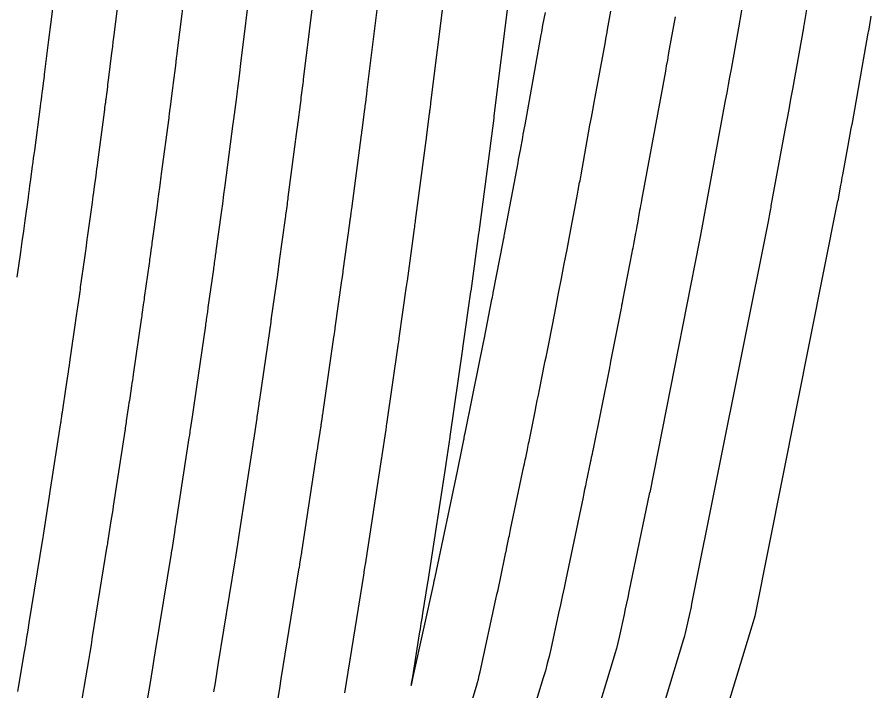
# Model space of a CAD drawing. Extents: x 1098669 to 1198896, y 698679 to 704410.
# Drawn here: x 1106814.46 to 1106854.17, y 699211.23 to 699242.56 of the extents above; entities that cross this region are included whole.
import ezdxf

# ---------------------------------------------------------------- set-up
doc = ezdxf.new("R2010")
doc.units = 0
doc.layers.add('R_Contours', color=7, linetype='Continuous')

msp = doc.modelspace()

# ---------------------------------------------------------------- linework, layer by layer
at = {"layer": 'R_Contours'}
for points in [[(1106816.373, 699245.074), (1106816.02, 699242.221), (1106815.99, 699241.98), (1106815.96, 699241.739), (1106815.93, 699241.497), (1106815.9, 699241.256), (1106815.744, 699240.014), (1106815.731, 699239.912), (1106815.718, 699239.81), (1106815.705, 699239.707), (1106815.692, 699239.605), (1106815.628, 699239.11), (1106815.621, 699239.05), (1106815.613, 699238.991), (1106815.605, 699238.932), (1106815.598, 699238.873), (1106815.567, 699238.636), (1106815.559, 699238.576), (1106815.551, 699238.517), (1106815.543, 699238.458), (1106815.536, 699238.399), (1106815.267, 699236.361), (1106815.243, 699236.179), (1106815.218, 699235.998), (1106815.194, 699235.816), (1106815.17, 699235.634), (1106815.072, 699234.907), (1106815.048, 699234.725), (1106815.023, 699234.544), (1106814.999, 699234.362), (1106814.974, 699234.18), (1106814.826, 699233.1), (1106814.809, 699232.979), (1106814.793, 699232.857), (1106814.776, 699232.735), (1106814.759, 699232.613), (1106814.691, 699232.126), (1106814.674, 699232.004), (1106814.657, 699231.883), (1106814.64, 699231.761), (1106814.623, 699231.639), (1106814.459, 699230.473)], [(1106814.495, 699211.203), (1106814.527, 699211.392), (1106814.807, 699213.043), (1106814.864, 699213.381), (1106814.92, 699213.719), (1106814.976, 699214.057), (1106815.031, 699214.396), (1106815.664, 699218.294), (1106815.675, 699218.36), (1106815.69, 699218.457), (1106815.692, 699218.469), (1106815.881, 699219.678), (1106815.913, 699219.883), (1106815.944, 699220.089), (1106815.976, 699220.294), (1106816.008, 699220.5), (1106816.486, 699223.611), (1106816.493, 699223.66), (1106816.501, 699223.708), (1106816.508, 699223.756), (1106816.515, 699223.805), (1106816.545, 699223.998), (1106816.552, 699224.046), (1106816.559, 699224.094), (1106816.566, 699224.143), (1106816.574, 699224.191), (1106816.654, 699224.728), (1106816.669, 699224.834), (1106816.685, 699224.939), (1106816.701, 699225.045), (1106816.716, 699225.151), (1106816.825, 699225.888), (1106816.848, 699226.046), (1106816.871, 699226.204), (1106816.895, 699226.362), (1106816.918, 699226.52), (1106817.245, 699228.773), (1106817.26, 699228.875), (1106817.274, 699228.977), (1106817.289, 699229.08), (1106817.304, 699229.182), (1106817.362, 699229.591), (1106817.377, 699229.693), (1106817.391, 699229.796), (1106817.406, 699229.898), (1106817.42, 699230), (1106817.613, 699231.374), (1106817.628, 699231.479), (1106817.642, 699231.584), (1106817.657, 699231.689), (1106817.672, 699231.794), (1106817.73, 699232.213), (1106817.744, 699232.318), (1106817.759, 699232.422), (1106817.773, 699232.527), (1106817.788, 699232.632), (1106817.967, 699233.94), (1106817.988, 699234.097), (1106818.009, 699234.253), (1106818.03, 699234.41), (1106818.051, 699234.566), (1106818.135, 699235.192), (1106818.156, 699235.349), (1106818.177, 699235.505), (1106818.198, 699235.662), (1106818.219, 699235.818), (1106818.525, 699238.136), (1106818.532, 699238.187), (1106818.538, 699238.238), (1106818.545, 699238.289), (1106818.552, 699238.34), (1106818.578, 699238.545), (1106818.585, 699238.596), (1106818.592, 699238.647), (1106818.598, 699238.698), (1106818.605, 699238.749), (1106818.677, 699239.313), (1106818.691, 699239.424), (1106818.705, 699239.535), (1106818.719, 699239.646), (1106818.733, 699239.757), (1106818.862, 699240.782), (1106818.888, 699240.99), (1106818.914, 699241.197), (1106818.94, 699241.405), (1106818.966, 699241.613), (1106819.362, 699244.815)], [(1106822.351, 699244.557), (1106821.912, 699241.006), (1106821.89, 699240.831), (1106821.868, 699240.656), (1106821.846, 699240.482), (1106821.825, 699240.307), (1106821.723, 699239.499), (1106821.708, 699239.379), (1106821.693, 699239.26), (1106821.677, 699239.14), (1106821.662, 699239.02), (1106821.581, 699238.388), (1106821.57, 699238.302), (1106821.559, 699238.217), (1106821.537, 699238.045), (1106821.525, 699237.959), (1106821.514, 699237.874), (1106821.171, 699235.275), (1106821.153, 699235.144), (1106821.136, 699235.012), (1106821.119, 699234.881), (1106821.101, 699234.75), (1106821.03, 699234.225), (1106821.013, 699234.094), (1106820.995, 699233.962), (1106820.977, 699233.831), (1106820.959, 699233.7), (1106820.749, 699232.164), (1106820.737, 699232.076), (1106820.725, 699231.988), (1106820.713, 699231.9), (1106820.701, 699231.812), (1106820.652, 699231.461), (1106820.64, 699231.373), (1106820.628, 699231.285), (1106820.615, 699231.198), (1106820.603, 699231.11), (1106820.381, 699229.528), (1106820.369, 699229.442), (1106820.356, 699229.356), (1106820.344, 699229.271), (1106820.332, 699229.185), (1106820.283, 699228.842), (1106820.271, 699228.757), (1106820.259, 699228.671), (1106820.246, 699228.585), (1106820.234, 699228.5), (1106819.863, 699225.943), (1106819.843, 699225.811), (1106819.824, 699225.679), (1106819.805, 699225.547), (1106819.785, 699225.414), (1106819.702, 699224.849), (1106819.685, 699224.735), (1106819.668, 699224.621), (1106819.651, 699224.507), (1106819.634, 699224.393), (1106819.544, 699223.79), (1106819.532, 699223.709), (1106819.52, 699223.628), (1106819.496, 699223.467), (1106819.483, 699223.386), (1106819.471, 699223.305), (1106818.936, 699219.823), (1106818.91, 699219.651), (1106818.883, 699219.48), (1106818.856, 699219.308), (1106818.83, 699219.137), (1106818.673, 699218.133), (1106818.665, 699218.082), (1106818.651, 699217.994), (1106818.645, 699217.958), (1106817.962, 699213.745), (1106817.902, 699213.38), (1106817.842, 699213.015), (1106817.781, 699212.65), (1106817.719, 699212.284), (1106817.4, 699210.404)], [(1106825.34, 699244.299), (1106824.857, 699240.398), (1106824.84, 699240.257), (1106824.822, 699240.115), (1106824.805, 699239.974), (1106824.787, 699239.833), (1106824.712, 699239.241), (1106824.696, 699239.113), (1106824.68, 699238.985), (1106824.664, 699238.856), (1106824.647, 699238.728), (1106824.557, 699238.028), (1106824.548, 699237.958), (1106824.539, 699237.889), (1106824.517, 699237.715), (1106824.508, 699237.646), (1106824.503, 699237.611), (1106824.123, 699234.732), (1106824.109, 699234.626), (1106824.095, 699234.52), (1106824.081, 699234.414), (1106824.067, 699234.308), (1106824.01, 699233.884), (1106823.995, 699233.778), (1106823.981, 699233.672), (1106823.967, 699233.566), (1106823.952, 699233.46), (1106823.711, 699231.696), (1106823.701, 699231.625), (1106823.691, 699231.554), (1106823.682, 699231.483), (1106823.672, 699231.412), (1106823.632, 699231.129), (1106823.623, 699231.058), (1106823.613, 699230.987), (1106823.603, 699230.916), (1106823.593, 699230.845), (1106823.341, 699229.055), (1106823.332, 699228.986), (1106823.322, 699228.917), (1106823.312, 699228.848), (1106823.302, 699228.779), (1106823.263, 699228.503), (1106823.253, 699228.434), (1106823.243, 699228.365), (1106823.233, 699228.296), (1106823.223, 699228.227), (1106822.808, 699225.366), (1106822.792, 699225.26), (1106822.777, 699225.154), (1106822.761, 699225.047), (1106822.745, 699224.941), (1106822.683, 699224.515), (1106822.667, 699224.409), (1106822.651, 699224.303), (1106822.635, 699224.196), (1106822.619, 699224.09), (1106822.515, 699223.389), (1106822.505, 699223.324), (1106822.496, 699223.259), (1106822.476, 699223.129), (1106822.466, 699223.064), (1106822.456, 699222.999), (1106821.864, 699219.145), (1106821.843, 699219.008), (1106821.822, 699218.87), (1106821.8, 699218.733), (1106821.779, 699218.595), (1106821.654, 699217.798), (1106821.646, 699217.742), (1106821.631, 699217.651), (1106821.627, 699217.622), (1106820.892, 699213.095), (1106820.828, 699212.703), (1106820.763, 699212.31), (1106820.698, 699211.918), (1106820.631, 699211.526), (1106820.273, 699209.416)], [(1106848.39, 699244.276), (1106848.071, 699242.424), (1106848.06, 699242.36), (1106848.053, 699242.322), (1106847.664, 699240.139), (1106847.598, 699239.774), (1106847.532, 699239.408), (1106847.466, 699239.043), (1106847.398, 699238.678), (1106846.229, 699232.341), (1106846.216, 699232.271), (1106846.187, 699232.109)], [(1106823.614, 699211.187), (1106823.684, 699211.606), (1106823.754, 699212.026), (1106823.822, 699212.445), (1106824.608, 699217.285), (1106824.613, 699217.319), (1106824.631, 699217.432), (1106824.636, 699217.462), (1106824.728, 699218.054), (1106824.744, 699218.158), (1106824.76, 699218.261), (1106824.776, 699218.365), (1106824.792, 699218.468), (1106825.441, 699222.693), (1106825.449, 699222.742), (1106825.456, 699222.791), (1106825.475, 699222.914), (1106825.482, 699222.963), (1106825.486, 699222.988), (1106825.61, 699223.824), (1106825.622, 699223.904), (1106825.634, 699223.984), (1106825.646, 699224.065), (1106825.658, 699224.145), (1106825.706, 699224.467), (1106825.717, 699224.548), (1106825.729, 699224.628), (1106825.741, 699224.709), (1106825.753, 699224.789), (1106826.212, 699227.954), (1106826.22, 699228.006), (1106826.227, 699228.059), (1106826.235, 699228.111), (1106826.242, 699228.163), (1106826.272, 699228.373), (1106826.28, 699228.425), (1106826.287, 699228.478), (1106826.295, 699228.53), (1106826.302, 699228.582), (1106826.583, 699230.581), (1106826.59, 699230.634), (1106826.598, 699230.688), (1106826.605, 699230.742), (1106826.613, 699230.796), (1106826.643, 699231.012), (1106826.65, 699231.065), (1106826.658, 699231.119), (1106826.665, 699231.173), (1106826.672, 699231.227), (1106826.945, 699233.22), (1106826.956, 699233.3), (1106826.967, 699233.381), (1106826.978, 699233.462), (1106826.989, 699233.543), (1106827.032, 699233.866), (1106827.043, 699233.946), (1106827.054, 699234.027), (1106827.064, 699234.108), (1106827.075, 699234.189), (1106827.492, 699237.349), (1106827.503, 699237.428), (1106827.52, 699237.561), (1106827.527, 699237.614), (1106827.534, 699237.667), (1106827.64, 699238.493), (1106827.654, 699238.601), (1106827.667, 699238.71), (1106827.681, 699238.818), (1106827.695, 699238.926), (1106827.749, 699239.358), (1106827.763, 699239.466), (1106827.776, 699239.574), (1106827.79, 699239.682), (1106827.803, 699239.79), (1106828.329, 699244.04)], [(1106826.606, 699210.902), (1106826.679, 699211.348), (1106826.752, 699211.795), (1106827.589, 699216.949), (1106827.593, 699216.972), (1106827.612, 699217.095), (1106827.617, 699217.127), (1106827.677, 699217.513), (1106827.688, 699217.582), (1106827.699, 699217.652), (1106827.71, 699217.722), (1106827.72, 699217.791), (1106828.426, 699222.387), (1106828.436, 699222.454), (1106828.449, 699222.537), (1106828.456, 699222.587), (1106828.601, 699223.557), (1106828.609, 699223.612), (1106828.617, 699223.666), (1106828.625, 699223.721), (1106828.633, 699223.775), (1106828.666, 699223.994), (1106828.674, 699224.049), (1106828.682, 699224.103), (1106828.69, 699224.158), (1106828.698, 699224.212), (1106829.201, 699227.681), (1106829.212, 699227.752), (1106829.222, 699227.824), (1106829.242, 699227.967), (1106829.253, 699228.038), (1106829.263, 699228.11), (1106829.573, 699230.316), (1106829.583, 699230.39), (1106829.593, 699230.464), (1106829.614, 699230.611), (1106829.624, 699230.685), (1106829.634, 699230.759), (1106829.938, 699232.979), (1106829.945, 699233.035), (1106829.953, 699233.09), (1106829.96, 699233.146), (1106829.968, 699233.201), (1106829.998, 699233.424), (1106830.005, 699233.479), (1106830.012, 699233.535), (1106830.02, 699233.59), (1106830.027, 699233.646), (1106830.482, 699237.086), (1106830.491, 699237.16), (1106830.503, 699237.251), (1106830.51, 699237.306), (1106830.636, 699238.285), (1106830.645, 699238.36), (1106830.655, 699238.434), (1106830.664, 699238.509), (1106830.674, 699238.584), (1106830.711, 699238.883), (1106830.721, 699238.958), (1106830.73, 699239.033), (1106830.739, 699239.108), (1106830.749, 699239.183), (1106831.317, 699243.782)], [(1106834.306, 699243.524), (1106833.694, 699238.575), (1106833.684, 699238.492), (1106833.674, 699238.409), (1106833.653, 699238.243), (1106833.648, 699238.201), (1106833.642, 699238.159), (1106833.637, 699238.118), (1106833.632, 699238.076), (1106833.487, 699236.945), (1106833.481, 699236.905), (1106833.471, 699236.824), (1106832.979, 699233.103), (1106832.971, 699233.042), (1106832.963, 699232.981), (1106832.947, 699232.86), (1106832.939, 699232.8), (1106832.931, 699232.739), (1106832.596, 699230.291), (1106832.587, 699230.231), (1106832.571, 699230.111), (1106832.562, 699230.051), (1106832.223, 699227.637), (1106832.215, 699227.58), (1106832.199, 699227.465), (1106832.191, 699227.408), (1106831.643, 699223.636), (1106831.634, 699223.578), (1106831.626, 699223.52), (1106831.605, 699223.377), (1106831.592, 699223.29), (1106831.427, 699222.185), (1106831.422, 699222.151), (1106831.411, 699222.081), (1106830.648, 699217.114), (1106830.637, 699217.043), (1106830.626, 699216.971), (1106830.596, 699216.774), (1106830.588, 699216.724), (1106830.57, 699216.613), (1106829.682, 699211.145)], [(1106849.405, 699233.063), (1106849.484, 699233.495), (1106849.498, 699233.567), (1106849.511, 699233.639), (1106849.524, 699233.711), (1106849.537, 699233.784), (1106850.188, 699237.311), (1106850.276, 699237.787), (1106850.362, 699238.263), (1106850.448, 699238.739), (1106850.534, 699239.215), (1106851.043, 699242.066), (1106851.049, 699242.104), (1106851.06, 699242.169), (1106851.271, 699243.389)], [(1106837.295, 699243.265), (1106836.64, 699237.968), (1106836.636, 699237.934), (1106836.628, 699237.868), (1106836.463, 699236.583), (1106836.46, 699236.561), (1106835.931, 699232.56), (1106835.923, 699232.499), (1106835.557, 699229.822), (1106835.552, 699229.787), (1106835.184, 699227.165), (1106835.18, 699227.135), (1106834.588, 699223.059), (1106834.583, 699223.024), (1106834.398, 699221.783), (1106834.397, 699221.775), (1106833.577, 699216.437), (1106833.573, 699216.416), (1106833.551, 699216.277), (1106833.318, 699214.839), (1106833.279, 699214.599), (1106833.24, 699214.359), (1106833.202, 699214.12), (1106833.163, 699213.88), (1106832.844, 699211.893), (1106832.797, 699211.584), (1106832.789, 699211.479), (1106832.82, 699211.579), (1106832.89, 699211.884), (1106833.837, 699216.225), (1106833.844, 699216.256), (1106833.859, 699216.328), (1106833.863, 699216.348), (1106833.889, 699216.465), (1106833.899, 699216.514), (1106834.939, 699221.456), (1106834.971, 699221.606), (1106835.002, 699221.757), (1106835.033, 699221.907), (1106835.064, 699222.057), (1106835.239, 699222.906), (1106835.25, 699222.959), (1106835.26, 699223.011), (1106835.292, 699223.169), (1106835.303, 699223.221), (1106835.953, 699226.44), (1106836.014, 699226.744), (1106836.075, 699227.048), (1106836.136, 699227.352), (1106836.196, 699227.656), (1106836.545, 699229.43), (1106836.566, 699229.534), (1106836.586, 699229.637), (1106836.596, 699229.688), (1106836.606, 699229.74), (1106837.065, 699232.11), (1106837.086, 699232.223), (1106837.108, 699232.336), (1106837.119, 699232.393), (1106837.13, 699232.449), (1106837.759, 699235.788), (1106837.787, 699235.935), (1106837.815, 699236.083), (1106837.842, 699236.23), (1106837.869, 699236.377), (1106837.978, 699236.967), (1106838.005, 699237.114), (1106838.032, 699237.261), (1106838.059, 699237.409), (1106838.086, 699237.556), (1106838.839, 699241.744), (1106838.859, 699241.854), (1106838.879, 699241.964), (1106838.899, 699242.074), (1106838.919, 699242.184), (1106839.029, 699242.778)], [(1106835.575, 699210.639), (1106835.822, 699211.454), (1106835.87, 699211.619), (1106835.915, 699211.785), (1106835.957, 699211.952), (1106835.996, 699212.12), (1106836.732, 699215.495), (1106836.78, 699215.715), (1106836.828, 699215.936), (1106836.875, 699216.157), (1106836.921, 699216.378), (1106837.194, 699217.68), (1106837.202, 699217.716), (1106837.218, 699217.789), (1106837.225, 699217.826), (1106837.337, 699218.364), (1106837.356, 699218.457), (1106837.376, 699218.551), (1106837.395, 699218.645), (1106837.415, 699218.738), (1106838.036, 699221.688), (1106838.056, 699221.783), (1106838.076, 699221.879), (1106838.096, 699221.974), (1106838.115, 699222.069), (1106838.194, 699222.45), (1106838.213, 699222.545), (1106838.233, 699222.64), (1106838.252, 699222.736), (1106838.271, 699222.831), (1106838.553, 699224.23), (1106838.604, 699224.481), (1106838.654, 699224.732), (1106838.705, 699224.983), (1106838.756, 699225.234), (1106838.996, 699226.427), (1106839.028, 699226.584), (1106839.06, 699226.742), (1106839.091, 699226.899), (1106839.122, 699227.057), (1106839.246, 699227.687), (1106839.278, 699227.845), (1106839.309, 699228.002), (1106839.34, 699228.16), (1106839.371, 699228.318), (1106839.515, 699229.051), (1106839.548, 699229.22), (1106839.581, 699229.39), (1106839.614, 699229.559), (1106839.647, 699229.729), (1106839.778, 699230.407), (1106839.811, 699230.577), (1106839.844, 699230.746), (1106839.876, 699230.916), (1106839.909, 699231.085), (1106840.04, 699231.763), (1106840.072, 699231.933), (1106840.105, 699232.102), (1106840.137, 699232.272), (1106840.169, 699232.441), (1106840.492, 699234.154), (1106840.509, 699234.243), (1106840.525, 699234.332), (1106840.542, 699234.421), (1106840.558, 699234.51), (1106840.624, 699234.866), (1106840.641, 699234.955), (1106840.657, 699235.044), (1106840.673, 699235.133), (1106840.689, 699235.222), (1106841.04, 699237.175), (1106841.105, 699237.531), (1106841.169, 699237.886), (1106841.234, 699238.241), (1106841.299, 699238.596), (1106841.819, 699241.411), (1106841.845, 699241.555), (1106841.871, 699241.699), (1106841.897, 699241.843), (1106841.923, 699241.987), (1106842.074, 699242.834)], [(1106845.064, 699242.578), (1106844.793, 699241.063), (1106844.748, 699240.808), (1106844.702, 699240.553), (1106844.655, 699240.299), (1106844.609, 699240.044), (1106843.503, 699234.052), (1106843.48, 699233.93), (1106843.458, 699233.807), (1106843.436, 699233.685), (1106843.414, 699233.562), (1106843.292, 699232.888), (1106843.287, 699232.858), (1106843.281, 699232.827), (1106843.276, 699232.796), (1106843.27, 699232.765), (1106843.247, 699232.642), (1106843.236, 699232.581), (1106843.224, 699232.52), (1106843.127, 699232.004), (1106843.109, 699231.908), (1106843.091, 699231.812), (1106843.072, 699231.715), (1106843.054, 699231.619), (1106842.623, 699229.385), (1106842.6, 699229.267), (1106842.578, 699229.15), (1106842.566, 699229.091), (1106842.555, 699229.032), (1106842.066, 699226.545), (1106842.046, 699226.446), (1106842.04, 699226.413), (1106842.013, 699226.278), (1106842.009, 699226.261), (1106841.232, 699222.403), (1106841.224, 699222.362), (1106841.216, 699222.322), (1106841.208, 699222.282), (1106841.199, 699222.242), (1106841.166, 699222.081), (1106841.158, 699222.041), (1106841.15, 699222.001), (1106841.141, 699221.961), (1106841.133, 699221.92), (1106840.928, 699220.948), (1106840.891, 699220.772), (1106840.855, 699220.597), (1106840.818, 699220.421), (1106840.782, 699220.245), (1106840.554, 699219.146), (1106840.548, 699219.12), (1106840.539, 699219.074), (1106840.537, 699219.067), (1106839.98, 699216.41), (1106839.897, 699216.018), (1106839.814, 699215.626), (1106839.73, 699215.235), (1106839.645, 699214.844), (1106839.279, 699213.17), (1106839.203, 699212.834), (1106839.119, 699212.5), (1106839.029, 699212.168), (1106838.932, 699211.837), (1106838.438, 699210.208)], [(1106854.169, 699242.604), (1106854.152, 699242.503), (1106854.05, 699241.913), (1106854.044, 699241.878), (1106854.032, 699241.81), (1106853.29, 699237.651), (1106853.242, 699237.384), (1106853.194, 699237.117), (1106853.145, 699236.851), (1106853.096, 699236.584), (1106852.846, 699235.226), (1106852.823, 699235.105), (1106852.801, 699234.984), (1106852.779, 699234.863), (1106852.757, 699234.742), (1106852.624, 699234.016)], [(1106847.026, 699208.914), (1106848.759, 699214.621), (1106848.761, 699214.629), (1106848.763, 699214.636), (1106848.765, 699214.644), (1106848.766, 699214.651), (1106848.776, 699214.697), (1106848.78, 699214.712), (1106852.624, 699234.016)], [(1106844.164, 699209.346), (1106845.472, 699213.658), (1106845.511, 699213.791), (1106845.548, 699213.924), (1106845.581, 699214.059), (1106845.612, 699214.194), (1106845.73, 699214.736), (1106845.76, 699214.871), (1106845.789, 699215.007), (1106845.818, 699215.142), (1106845.846, 699215.278), (1106849.405, 699233.063)], [(1106846.187, 699232.109), (1106843.882, 699220.465), (1106843.88, 699220.455), (1106842.913, 699215.844), (1106842.858, 699215.58), (1106842.802, 699215.317), (1106842.745, 699215.053), (1106842.688, 699214.79), (1106842.458, 699213.736), (1106842.398, 699213.474), (1106842.332, 699213.212), (1106842.262, 699212.953), (1106842.186, 699212.694), (1106841.301, 699209.777)]]:
    msp.add_lwpolyline(points, dxfattribs=at)

doc.saveas('drawing.dxf')
